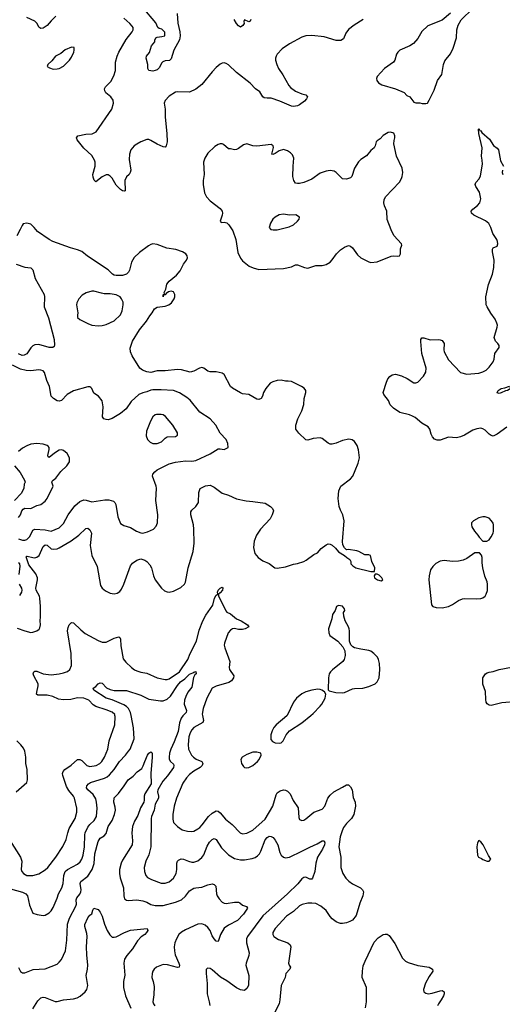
# Model space of a CAD drawing. Header units: inches. Extents: x 1682530 to 1839546, y 640742 to 791647.
# Tile 857 of 923: x 1822921 to 1827660, y 737166 to 746828. Entities that reach past the tile are written whole.
import ezdxf

# ---------------------------------------------------------------- set-up
doc = ezdxf.new("R2010")
doc.units = ezdxf.units.IN
doc.header["$MEASUREMENT"] = 0
doc.layers.add('B8723', color=7, linetype='Continuous')
doc.layers.add('B8724', color=7, linetype='Continuous')

msp = doc.modelspace()

# ---------------------------------------------------------------- linework, layer by layer
at = {"layer": 'B8723', "color": 5}
for points, elevation in [([(1822826.3, 738770), (1822929.1, 738610), (1822941.3, 738570), (1822937, 738490), (1822943.1, 738470), (1822957.1, 738450), (1822990.3, 738430.3), (1823050, 738430.3), (1823110, 738446.5), (1823170, 738485.3), (1823195.8, 738510), (1823275.6, 738610), (1823344.4, 738715.6), (1823377.7, 738782.3), (1823392.7, 738850), (1823407.1, 738890), (1823464.2, 738990), (1823483.1, 739050), (1823482, 739090), (1823460.7, 739190), (1823450.7, 739210), (1823403.6, 739263.6), (1823381.9, 739301.9), (1823344.3, 739410), (1823342.3, 739430), (1823346.6, 739450), (1823363, 739470), (1823427.6, 739512.4), (1823490, 739567.4), (1823510, 739568.9), (1823530, 739558.3), (1823579.3, 739510), (1823610, 739499.1), (1823671.8, 739510), (1823707.8, 739530), (1823728.3, 739550), (1823753.1, 739590), (1823787.4, 739670), (1823801.2, 739750), (1823854, 739910), (1823858.9, 739990), (1823856.6, 740000)], 680), ([(1822830, 738299.7), (1822950, 738267), (1822982.8, 738250), (1822998.9, 738230), (1823018.3, 738138.4), (1823050, 738062), (1823093.6, 738046.4), (1823150, 738038.8), (1823170, 738042), (1823210, 738063), (1823230, 738084.9), (1823250, 738117.3), (1823290, 738206.8), (1823303.5, 738250), (1823335.6, 738310), (1823347.7, 738350), (1823354.5, 738430), (1823368.8, 738470), (1823390, 738490.2), (1823490, 738542), (1823514.9, 738565.1), (1823530.5, 738589.5), (1823544.6, 738630), (1823556.2, 738710), (1823560.7, 738830), (1823565.3, 738850), (1823590, 738904.9), (1823610, 738930.2), (1823652.8, 738970), (1823676.5, 739010), (1823680.2, 739090), (1823676.8, 739150), (1823670, 739183.7), (1823643.4, 739223.4), (1823589.6, 739270), (1823575.6, 739290), (1823581.6, 739310), (1823596.9, 739330), (1823617.5, 739342.5), (1823753.5, 739386.5), (1823780.3, 739399.7), (1823802.5, 739417.5), (1823848.3, 739470), (1823900.5, 739550), (1823959.3, 739610), (1823990.8, 739650), (1824004.5, 739670), (1824046.4, 739770), (1824039.3, 739879.3), (1824014.6, 740000)], 660), ([(1824525.1, 740000), (1824522.5, 739997.5), (1824506.9, 739973.1), (1824490.7, 739929.3), (1824475.8, 739844.2), (1824438.8, 739741.2), (1824404.1, 739670), (1824391.9, 739630), (1824387.5, 739590), (1824390.2, 739570.2), (1824402.4, 739550), (1824430, 739522), (1824436, 739510), (1824432.4, 739490), (1824372.8, 739407.2), (1824325.3, 739354.7), (1824279, 739270), (1824274.3, 739250), (1824283.5, 739210), (1824283.2, 739190), (1824251, 739130), (1824241.4, 739070), (1824216.8, 739010), (1824212.9, 738990), (1824207.3, 738710), (1824188.3, 738631.7), (1824159.3, 738570), (1824142, 738510), (1824146, 738470), (1824159.3, 738430), (1824176.3, 738410), (1824214, 738390), (1824310, 738355.3), (1824350, 738354), (1824390, 738366.7), (1824430, 738402.4), (1824456.3, 738450), (1824463, 738490), (1824464, 738550), (1824469.6, 738570), (1824478.8, 738581.2), (1824507.3, 738592.7), (1824530, 738591.2), (1824577.3, 738570), (1824610, 738560.8), (1824630, 738560.8), (1824670, 738574.3), (1824710, 738606), (1824728.7, 738631.3), (1824763.1, 738716.9), (1824783.9, 738756.1), (1824810, 738783.1), (1824830, 738791.8), (1824850, 738784.9), (1824902.1, 738702.1), (1824970, 738631.5), (1825030, 738596.1), (1825090, 738582.4), (1825130, 738582.4), (1825204.2, 738595.8), (1825233.1, 738606.9), (1825257.2, 738622.8), (1825276.9, 738643.1), (1825290, 738667.7), (1825330, 738781.6), (1825350, 738804.4), (1825370, 738814.9), (1825390, 738813), (1825410, 738801.6), (1825430, 738776.4), (1825457.3, 738730), (1825476.8, 738656.8), (1825489.1, 738630), (1825510, 738610.3), (1825530, 738604.7), (1825570, 738611.3), (1825692.2, 738667.8), (1825770, 738708.8), (1825840.7, 738739.3), (1825890, 738771.8), (1825911.4, 738771.4), (1825916.5, 738750), (1825914.4, 738730), (1825895.6, 738690), (1825844.6, 738610), (1825830.3, 738550), (1825820.3, 738470), (1825797.6, 738402.4), (1825790, 738394), (1825770, 738393.3), (1825730, 738414), (1825710, 738411.6), (1825690, 738397.1), (1825651.2, 738348.8), (1825551.1, 738248.9), (1825310, 738033.5), (1825158, 737830), (1825148.9, 737808.9), (1825146.5, 737770), (1825174.3, 737670), (1825170, 737644), (1825144.2, 737570), (1825142.6, 737550), (1825171.7, 737450), (1825167.1, 737352.9), (1825154.9, 737325.1), (1825130, 737300.9), (1825090, 737307.1), (1825050, 737328.7), (1824955.5, 737395.5), (1824893.4, 737433.4), (1824810, 737503.7), (1824790, 737516), (1824770, 737522), (1824761, 737519), (1824751.1, 737508.9), (1824750.6, 737469.4), (1824762.3, 737370), (1824763.2, 737270), (1824782.9, 737190), (1824787.1, 737152.9)], 660), ([(1824716.8, 740000), (1824726.7, 739950), (1824720.5, 739930), (1824630, 739881), (1824610, 739859.7), (1824593.6, 739830), (1824582.9, 739790), (1824574.3, 739714.3), (1824579.7, 739670), (1824587.1, 739650), (1824609.2, 739610), (1824628, 739590), (1824653, 739573), (1824708.2, 739550), (1824720.2, 739530), (1824713.6, 739510), (1824691.6, 739490), (1824630, 739454.6), (1824590, 739422), (1824560.2, 739390), (1824523.1, 739336.9), (1824460.7, 739190), (1824436.9, 739110), (1824424.7, 739030), (1824424, 738984), (1824430.3, 738950.3), (1824470, 738910.6), (1824518, 738878), (1824570, 738864.4), (1824610, 738862.4), (1824630, 738866.7), (1824670, 738887), (1824690, 738902.6), (1824714.1, 738925.9), (1824774, 739010), (1824810, 739042.9), (1824850, 739064.9), (1824870, 739060.2), (1824890, 739044), (1824941.5, 738981.5), (1825007.8, 738930), (1825084.9, 738850), (1825110, 738840.3), (1825150, 738844.2), (1825210, 738874.9), (1825330, 738983.5), (1825405.6, 739110), (1825438.1, 739221.9), (1825450, 739240.3), (1825479.4, 739260.6), (1825510, 739269.2), (1825530, 739268.1), (1825550, 739258.9), (1825576, 739230), (1825605.2, 739165.2), (1825654.9, 739094.9), (1825660.4, 739000.4), (1825670, 738981), (1825690, 738970.8), (1825710, 738974), (1825730, 738987.3), (1825810, 739052.4), (1825890, 739081.3), (1825917.4, 739110), (1825947.4, 739190), (1825970, 739219.5), (1826007, 739250), (1826090, 739298.4), (1826130, 739319.1), (1826150, 739318.8), (1826170, 739300.7), (1826185.3, 739270), (1826195.4, 739195.4), (1826214.9, 739150), (1826218.7, 739110), (1826203.1, 739030), (1826178.3, 738990), (1826130, 738939.8), (1826100.2, 738899.8), (1826086.6, 738870), (1826068.8, 738810), (1826054.1, 738710), (1826074, 738610), (1826076, 738510), (1826094.3, 738450), (1826122.8, 738402.8), (1826153.4, 738373.4), (1826188.6, 738348.6), (1826269, 738309), (1826288.2, 738290), (1826297, 738270), (1826291.6, 738230), (1826261.8, 738158.2), (1826223.4, 738036.6), (1826188.1, 737991.9), (1826162.6, 737977.4), (1826130, 737966), (1826090, 737959.7), (1826070, 737959.5), (1826050, 737966), (1826030, 737975.6), (1825990, 738005.7), (1825968.2, 738028.2), (1825930, 738086), (1825878, 738130), (1825830, 738153.8), (1825790, 738159.3), (1825750, 738157.6), (1825693.7, 738146.3), (1825670, 738132.3), (1825610, 738076.8), (1825542.3, 738030), (1825428.9, 737910), (1825406, 737870), (1825405.3, 737850), (1825416.4, 737830), (1825461.3, 737801.3), (1825555.5, 737770), (1825577, 737750), (1825582.6, 737730), (1825560.3, 737570), (1825566.7, 737550), (1825580.4, 737530), (1825572.2, 737510), (1825534, 737470), (1825526.7, 737430), (1825487, 737350), (1825476.2, 737210), (1825467.9, 737170), (1825417, 737070)], 680), ([(1825546.1, 740000), (1825544.1, 739995.9), (1825438.8, 739910), (1825417.5, 739882.5), (1825400.7, 739850), (1825387.3, 739810), (1825385.5, 739765.5), (1825404, 739744), (1825430, 739731), (1825470, 739727.3), (1825490, 739731), (1825509, 739750), (1825539, 739810), (1825571.9, 739848.1), (1825690, 739927.3), (1825779.1, 740000)], 720), ([(1822886.2, 739250), (1822990, 739343), (1822997.2, 739370), (1822993.3, 739470), (1822982.5, 739530), (1822980.2, 739590), (1822971.4, 739651.4), (1822958.5, 739678.5), (1822932.9, 739712.9), (1822893, 739753)], 720), ([(1822910, 737527.3), (1822930, 737486.7), (1822950, 737475.8), (1822970, 737475.8), (1823052.5, 737507.5), (1823170, 737513.8), (1823290, 737560.7), (1823310, 737579.1), (1823330, 737607.3), (1823370, 737691), (1823384.7, 737795.3), (1823391.9, 737951.9), (1823410.6, 738010), (1823471.6, 738130), (1823477.4, 738150), (1823476.1, 738190), (1823483.1, 738210), (1823511.9, 738248.1), (1823520.8, 738270), (1823523.5, 738290), (1823513.8, 738350), (1823517.7, 738362.3), (1823521, 738370), (1823590, 738424.1), (1823632.2, 738490), (1823652.3, 738547.7), (1823657.9, 738642.1), (1823690, 738763.1), (1823710, 738795.8), (1823750, 738820.2), (1823770, 738841.1), (1823788.9, 738910), (1823827.5, 738970), (1823853.2, 739030), (1823862, 739070), (1823859.2, 739099.2), (1823845.3, 739150), (1823847.6, 739192.4), (1823890, 739234), (1823948.3, 739310), (1823987.3, 739370), (1824036.1, 739403.9), (1824074.2, 739445.9), (1824119.7, 739480.2), (1824135.1, 739504.9), (1824149.6, 739550), (1824177, 739610), (1824190, 739630.6), (1824210, 739642.8), (1824217.5, 739637.5), (1824222.8, 739630), (1824223, 739590), (1824210.3, 739430), (1824212.3, 739330), (1824150.1, 739230), (1824143, 739210), (1824143.2, 739170), (1824138.5, 739150), (1824106.7, 739093.3), (1824080.6, 739019.4), (1824050, 738962.4), (1824029.4, 738910), (1824021, 738850), (1824030.2, 738770), (1824024.7, 738730), (1823930, 738580.9), (1823917, 738550), (1823902.2, 738490), (1823900.4, 738450), (1823907, 738407), (1823941.7, 738310), (1823942.4, 738230), (1823950, 738201), (1823968.2, 738188.2), (1823984.7, 738184.7), (1824070, 738190.2), (1824130, 738180.8), (1824168.3, 738168.3), (1824210, 738146.7), (1824250, 738136.5), (1824330, 738137.1), (1824452.6, 738167.4), (1824508.8, 738191.2), (1824550, 738227.1), (1824590, 738279.1), (1824630, 738304.6), (1824650, 738310.3), (1824710, 738314), (1824770, 738339.5), (1824810, 738347.7), (1824830, 738340.7), (1824845.8, 738325.8), (1824854.3, 738250), (1824861.7, 738230), (1824880.4, 738200.4), (1824909.2, 738169.2), (1824930, 738158.3), (1824950, 738156.1), (1825028.7, 738168.7), (1825068, 738168), (1825083.5, 738163.5), (1825110, 738138), (1825146.8, 738126.8), (1825157.3, 738110), (1825118, 738050), (1825059.3, 737990), (1824970, 737943.5), (1824927.5, 737912.5), (1824893.4, 737850), (1824870, 737782.7), (1824850, 737785.1), (1824830, 737808), (1824810, 737837.6), (1824789.8, 737890), (1824770, 737918.3), (1824742.5, 737942.5), (1824710, 737955.1), (1824670, 737951.8), (1824550, 737897.5), (1824510, 737872.7), (1824483.9, 737850), (1824462, 737810), (1824445.5, 737770), (1824438.5, 737730), (1824439.6, 737690), (1824447, 737653), (1824484.9, 737570), (1824491.6, 737550), (1824488.1, 737531.9), (1824470, 737527.3), (1824373.9, 737553.9), (1824330, 737555.3), (1824265.5, 737530), (1824241.6, 737510), (1824228.4, 737490), (1824220.4, 737470), (1824217.1, 737430), (1824232.2, 737390), (1824241.7, 737341.7), (1824238.7, 737258.7), (1824229.1, 737190), (1824234, 737170), (1824248.9, 737150)], 640), ([(1823050, 737122), (1823098.5, 737201.5), (1823130, 737228.8), (1823150, 737234.6), (1823170, 737231.6), (1823270, 737194.9), (1823290, 737193.4), (1823350, 737210.2), (1823450, 737219.7), (1823484.5, 737230), (1823513.7, 737246.3), (1823565.4, 737290), (1823581, 737310), (1823590.9, 737350), (1823572.8, 737450), (1823587.8, 737510), (1823591.6, 737550), (1823579.7, 737650), (1823577.4, 737730), (1823584, 737830), (1823580.4, 737860.4), (1823561.1, 737930), (1823562, 737950), (1823590, 738016), (1823610, 738042), (1823630, 738054), (1823639.3, 738090), (1823650, 738110.8), (1823690, 738096), (1823710.7, 738070), (1823730, 738031.3), (1823753.9, 737953.9), (1823779.6, 737890), (1823807.2, 737847.2), (1823830, 737826.4), (1823850, 737823.7), (1823870, 737828.9), (1823950, 737870.3), (1824010, 737893.7), (1824172, 737910), (1824180.7, 737890), (1824167.7, 737870), (1824150.2, 737849.8), (1824112.8, 737827.2), (1824077.1, 737790), (1824030, 737709.5), (1823974.4, 737645.6), (1823951.4, 737608.6), (1823944.9, 737570), (1823952.4, 737452.4), (1823941.5, 737390), (1823939.7, 737330), (1823959.6, 737250), (1824011.7, 737128.3)], 620), ([(1826316.2, 737130), (1826327.5, 737190), (1826326.8, 737330), (1826284.2, 737430), (1826285.8, 737490), (1826294.7, 737545.3), (1826311.9, 737590), (1826403.3, 737776.7), (1826440.3, 737819.7), (1826489.6, 737850.3), (1826510, 737855.8), (1826530, 737854.4), (1826550, 737840.5), (1826603.4, 737763.4), (1826679.5, 737619.5), (1826710.3, 737590.3), (1826735.1, 737575.1), (1826830, 737547), (1826941, 737530), (1826973.4, 737510), (1826979.1, 737490), (1826941.8, 737438.2), (1826905.6, 737374.4), (1826885.7, 737310), (1826888.7, 737290), (1826910, 737274), (1826930.3, 737270.3), (1826970, 737274.2), (1827050, 737299), (1827070, 737300.3), (1827087.7, 737290), (1827088.4, 737270), (1827081.3, 737250), (1827060.3, 737210), (1827031.8, 737170), (1827024, 737150)], 680)]:
    msp.add_lwpolyline(points, dxfattribs=dict(at, elevation=elevation))
at = {"layer": 'B8723', "color": 5, "elevation": 720}
for points in [[(1825250, 739640.9), (1825210, 739639.6), (1825150, 739618.7), (1825105.5, 739590), (1825093, 739570), (1825098, 739530), (1825118.8, 739498.8), (1825130, 739490.7), (1825150, 739485.5), (1825170, 739490.5), (1825210, 739510.4), (1825257.6, 739550), (1825273.3, 739570), (1825292.3, 739610), (1825288, 739630)], [(1827430, 738774.5), (1827417.6, 738750), (1827410.4, 738710), (1827415.5, 738630), (1827425.5, 738610), (1827456.7, 738596.7), (1827470, 738586), (1827510, 738572), (1827530, 738572), (1827548, 738590), (1827525.2, 738625.2), (1827472.3, 738730), (1827450, 738759.3)]]:
    msp.add_lwpolyline(points, close=True, dxfattribs=at)
at = {"layer": 'B8724', "color": 5}
for points, elevation in [([(1824467.3, 746890), (1824475.2, 746795.2), (1824494.6, 746710), (1824496.5, 746670), (1824491.8, 746630), (1824434, 746530), (1824410, 746444), (1824391.8, 746428.2), (1824350, 746424.5), (1824326.2, 746413.8), (1824315.8, 746404.2), (1824290, 746357.2), (1824270, 746337.2), (1824250, 746328.7), (1824230, 746322), (1824189, 746330), (1824179, 746350), (1824179.3, 746390), (1824164.5, 746450), (1824167, 746470), (1824194.2, 746505.8), (1824216, 746570), (1824248, 746610), (1824248.7, 746628.7), (1824258, 746650), (1824270, 746658), (1824318, 746662), (1824346, 746670), (1824347.3, 746707.3), (1824316.4, 746736.4), (1824290, 746742), (1824278, 746750), (1824258, 746798), (1824130, 746946.6)], 660), ([(1827150, 746892), (1827070, 746824.5), (1826930, 746767.6), (1826868.3, 746711.7), (1826830, 746644.2), (1826786.4, 746593.6), (1826750.8, 746570), (1826654, 746530), (1826632.7, 746510), (1826622, 746490), (1826603.1, 746430), (1826590.4, 746410), (1826503, 746350), (1826430.7, 746270), (1826424, 746250), (1826426.8, 746230), (1826444.7, 746210), (1826478, 746190), (1826610, 746150.3), (1826694.9, 746114.9), (1826723.5, 746083.5), (1826751.3, 746070), (1826790, 746018), (1826810, 746011.3), (1826850, 746011.3), (1826874.6, 746005.4), (1826910, 746004.7), (1826926, 746010), (1826943.1, 746036.9), (1826990, 746138), (1827024.5, 746230), (1827066, 746290), (1827084, 746390), (1827096, 746424), (1827150, 746493.4), (1827178.9, 746550), (1827209.6, 746650), (1827214, 746730), (1827226.2, 746773.8), (1827254.7, 746825.3), (1827370, 746938)], 720), ([(1823277.4, 746862.6), (1823230, 746818.2), (1823189.3, 746770), (1823150, 746746), (1823130, 746742.6), (1823110, 746756.4), (1823092, 746790), (1823070, 746813.8), (1822989.9, 746849.9)], 680), ([(1826292.2, 746830), (1826204, 746776), (1826149.5, 746730.5), (1826124.5, 746695.6), (1826100.9, 746639.1), (1826075.4, 746624.6), (1826030, 746624.1), (1825910, 746661.1), (1825790, 746672.5), (1825729.4, 746670.6), (1825690, 746656.4), (1825570.4, 746590), (1825499, 746541), (1825450.4, 746490), (1825438, 746470), (1825432.7, 746450), (1825432.4, 746430), (1825444.6, 746390), (1825462.8, 746350), (1825505.8, 746285.8), (1825562.4, 746182.4), (1825581.4, 746161.4), (1825630, 746126.2), (1825690, 746101.2), (1825730.6, 746090), (1825747.6, 746070), (1825736.8, 746050), (1825717.7, 746030), (1825670, 745992), (1825650, 745982.4), (1825610, 745975.3), (1825590, 745979.2), (1825476.2, 746030), (1825390, 746059.7), (1825350, 746056.9), (1825322.8, 746062.8), (1825310, 746072), (1825279.3, 746119.3), (1825236.2, 746150), (1825185.3, 746205.3), (1825051.2, 746310), (1824970, 746383.6), (1824950, 746398.4), (1824930, 746404.5), (1824910, 746402), (1824890, 746392), (1824850, 746359.5), (1824810, 746317), (1824710, 746192.3), (1824650, 746145.1), (1824590, 746116.9), (1824470, 746120.7), (1824450, 746115.6), (1824390, 746077.6), (1824350, 746034), (1824340.3, 746010), (1824348.9, 745950), (1824350.2, 745870), (1824365.2, 745710), (1824368.1, 745630), (1824359.5, 745590), (1824350, 745576.2), (1824330, 745580.4), (1824270, 745607.8), (1824210, 745643.1), (1824190, 745650.9), (1824170, 745651.1), (1824110, 745628.3), (1824070, 745608.2), (1824045.3, 745590), (1824013.1, 745550), (1823997.8, 745510), (1823995.9, 745455.9), (1824012, 745350), (1824006.7, 745330), (1823994.4, 745310), (1823970, 745286.6), (1823953.7, 745250), (1823956, 745150), (1823950, 745145.2), (1823930, 745147.6), (1823910, 745160.7), (1823870, 745205.6), (1823830, 745272), (1823810, 745294), (1823790, 745305.1), (1823770, 745305.1), (1823730, 745287.3), (1823670, 745237.2), (1823651.9, 745251.9), (1823642, 745282), (1823639.1, 745310), (1823662.4, 745390), (1823662.4, 745430), (1823655.5, 745450), (1823630, 745496.9), (1823550, 745567.3), (1823486.3, 745650), (1823479.5, 745670), (1823491.8, 745688.2), (1823570, 745703.8), (1823631.5, 745708.5), (1823672.4, 745727.6), (1823825.6, 745950), (1823842.4, 746010), (1823838.5, 746038.5), (1823816.3, 746070), (1823768, 746110), (1823756.3, 746130), (1823754.3, 746150), (1823763.5, 746170), (1823817.2, 746222.8), (1823844, 746276), (1823862.2, 746330), (1823862, 746410), (1823877.2, 746470), (1823894.8, 746510), (1823967, 746633), (1824026, 746710), (1824035.1, 746730), (1824033.7, 746750), (1824024.9, 746764.9), (1824004.2, 746790), (1823943.3, 746843.3)], 680), ([(1825190.6, 746829.4), (1825184.7, 746815.3), (1825170, 746808.7), (1825130, 746826), (1825122, 746810), (1825124.7, 746790), (1825111.3, 746770), (1825090, 746754), (1825070, 746766.6), (1825050, 746789.6), (1825025.7, 746830)], 660), ([(1827703, 742830), (1827610, 742760.4), (1827570, 742742.6), (1827550, 742746.6), (1827530, 742760.5), (1827490, 742800.5), (1827470, 742814.7), (1827450, 742821.3), (1827410, 742814.3), (1827370, 742800.4), (1827290, 742750.9), (1827250, 742735.6), (1827210, 742726), (1827130, 742730.5), (1827050, 742703.6), (1827021.6, 742701.6), (1826993.3, 742713.3), (1826974.2, 742734.2), (1826960, 742760), (1826947.6, 742810), (1826932.4, 742832.4), (1826870, 742869.7), (1826803.7, 742923.7), (1826778.7, 742938.7), (1826750, 742949.8), (1826652.7, 742972.7), (1826590, 743014.7), (1826558.3, 743050), (1826541.1, 743090), (1826496.3, 743150), (1826491.3, 743170), (1826522.2, 743270), (1826537.4, 743302.6), (1826554.2, 743325.8), (1826577.2, 743342.8), (1826610, 743349.2), (1826670, 743332.2), (1826725.9, 743305.9), (1826790, 743266), (1826810, 743263.2), (1826830, 743270.4), (1826886.6, 743330), (1826908.4, 743370), (1826912.1, 743410), (1826868.2, 743551.8), (1826858.7, 743670), (1826860.7, 743690), (1826870, 743706.8), (1826890, 743706), (1826950, 743686.7), (1827030.4, 743690.4), (1827050, 743688), (1827070, 743678.8), (1827088, 743650), (1827085.3, 743590), (1827090.3, 743570), (1827132.6, 743490), (1827250, 743365.5), (1827310, 743350.6), (1827430, 743359.3), (1827470, 743372.4), (1827500.9, 743390), (1827530, 743417.3), (1827569.4, 743470), (1827581.5, 743498.5), (1827587.2, 743552.8), (1827629.2, 743610), (1827629.2, 743630), (1827617.2, 743650), (1827593.8, 743673.8), (1827580.9, 743710), (1827609.5, 743810), (1827611.8, 743830), (1827607, 743850), (1827589.4, 743890), (1827546.9, 743946.9), (1827509.6, 744010), (1827502.4, 744030), (1827497.2, 744110), (1827524.5, 744230), (1827562.3, 744330), (1827575.2, 744395.2), (1827578.7, 744470), (1827563, 744550), (1827562.5, 744577.5), (1827569.6, 744590.4), (1827610, 744607.3), (1827615.8, 744630), (1827613.5, 744650), (1827606.9, 744670), (1827565.7, 744730), (1827548, 744790), (1827527.4, 744827.4), (1827494.8, 744854.8), (1827380.9, 744910), (1827358.4, 744930), (1827354.5, 744950), (1827369.4, 744970), (1827415.7, 745004.3), (1827437.6, 745030), (1827447.8, 745070), (1827435.8, 745135.8), (1827400.7, 745190), (1827394.5, 745210), (1827399.5, 745230), (1827432.1, 745267.9), (1827444.7, 745295.3), (1827465.3, 745410), (1827463.1, 745450), (1827454.2, 745490), (1827462.4, 745570), (1827429.6, 745710.4), (1827425.2, 745754.8), (1827430, 745762), (1827440.7, 745740.7), (1827450, 745736), (1827460.3, 745720.3), (1827535.1, 745655.1), (1827572.4, 745592.4), (1827607.9, 745567.9), (1827623.1, 745550), (1827643, 745443), (1827672.4, 745390)], 680), ([(1827660.3, 745350), (1827659.7, 745330), (1827665.8, 745310)], 680), ([(1822897.5, 740857.5), (1822970, 740829.4), (1823030, 740815.5), (1823050, 740816.5), (1823089.3, 740830), (1823111.9, 740848.1), (1823119.5, 740860.5), (1823125.4, 740890), (1823122.4, 740930), (1823126.6, 740970), (1823126.2, 741070), (1823120.3, 741150), (1823114.6, 741170), (1823083.2, 741230), (1823079.4, 741250), (1823097.4, 741330), (1823096.8, 741350), (1823080.3, 741390), (1823010, 741478.5), (1822984, 741556), (1822990, 741564.4), (1822995.3, 741564.7), (1823050, 741549.4), (1823070, 741548.1), (1823090, 741553.7), (1823111.8, 741570), (1823150, 741659.6), (1823170, 741674.2), (1823190, 741670.2), (1823230, 741635.9), (1823250, 741631), (1823290, 741636), (1823310, 741644.1), (1823425.1, 741714.9), (1823503.1, 741770), (1823570, 741834.9), (1823590, 741837), (1823610, 741823), (1823624.9, 741790), (1823612.8, 741670), (1823628.5, 741570), (1823683.2, 741463.2), (1823714.7, 741274.7), (1823730.3, 741250), (1823762.3, 741222.3), (1823810, 741199.7), (1823850, 741194.4), (1823879.4, 741200.6), (1823904, 741216), (1823920.6, 741239.4), (1823944, 741290), (1824010, 741470.5), (1824030, 741496.4), (1824070, 741525.3), (1824110, 741536), (1824150, 741524.2), (1824170.2, 741510.2), (1824198.7, 741478.7), (1824215.6, 741450), (1824235.3, 741370), (1824250.2, 741330.2), (1824313, 741250), (1824344.2, 741224.2), (1824370, 741212.4), (1824390, 741210.4), (1824430, 741220.3), (1824503.3, 741256.7), (1824538, 741290), (1824549.7, 741310), (1824575.8, 741450), (1824623.1, 741610), (1824633.7, 741690), (1824629.8, 741830), (1824627.1, 741870), (1824600.7, 741970), (1824601.6, 741998.4), (1824610, 742014.8), (1824650, 742051.3), (1824676, 742090), (1824679.6, 742190), (1824691.6, 742228.4), (1824745.6, 742254.4), (1824790, 742260.4), (1824830, 742239.5), (1824910, 742182.3), (1824970, 742163.7), (1825050, 742124.9), (1825146.4, 742106.4), (1825210, 742101.6), (1825330, 742083), (1825384.9, 742050), (1825404.9, 742030), (1825414, 742010), (1825400.7, 741970), (1825380.7, 741930), (1825284.2, 741830), (1825245.3, 741770), (1825222.8, 741710), (1825217.8, 741650), (1825230.2, 741590.2), (1825262.4, 741550), (1825310, 741517.6), (1825370, 741493), (1825426, 741450), (1825450, 741447), (1825530, 741458), (1825610, 741485.7), (1825650, 741492), (1825710, 741511.6), (1825735, 741525), (1825810, 741579.5), (1825844.4, 741595.6), (1825880.1, 741639.9), (1825930, 741676.3), (1825950, 741684), (1825970, 741682.8), (1825990.7, 741670.7), (1826021.4, 741641.4), (1826050, 741604.7), (1826111.3, 741571.3), (1826132, 741550), (1826162, 741530), (1826174, 741510), (1826172, 741490), (1826192, 741470), (1826222, 741450), (1826370, 741412), (1826406, 741414), (1826408, 741450), (1826379, 741510), (1826366, 741570), (1826350, 741578), (1826310, 741575.3), (1826250, 741609), (1826230, 741615.3), (1826150, 741628), (1826130, 741626), (1826110, 741646), (1826095.3, 741675.3), (1826089.1, 741709.1), (1826106.6, 741910), (1826093.2, 741970), (1826070, 742015.3), (1826058.4, 742050), (1826047.6, 742130), (1826054, 742206), (1826073.2, 742250), (1826170, 742322), (1826190.9, 742349.1), (1826216.1, 742403.9), (1826243.3, 742476.7), (1826256.4, 742530), (1826248.5, 742608.5), (1826235.1, 742650), (1826209.6, 742689.6), (1826184.8, 742704.8), (1826152.1, 742712.1), (1826090, 742699.5), (1826030, 742672), (1825990, 742662), (1825970, 742663.7), (1825950, 742672.3), (1825890, 742717), (1825870, 742724.5), (1825802.8, 742717.2), (1825750, 742702.7), (1825730, 742706), (1825661.2, 742770), (1825632.7, 742810), (1825631.8, 742850), (1825651.3, 742910), (1825690, 742990.6), (1825711.2, 743051.2), (1825715.8, 743110), (1825731.5, 743170), (1825729.4, 743190), (1825712.9, 743212.9), (1825689, 743230), (1825590, 743276.3), (1825558, 743282), (1825530, 743279.7), (1825489.7, 743289.7), (1825450, 743288.2), (1825405.4, 743274.6), (1825380.3, 743259.8), (1825336.4, 743210), (1825316.4, 743170), (1825306, 743134), (1825291, 743110), (1825270, 743100.9), (1825250, 743104.5), (1825170, 743149.5), (1825110, 743158), (1825090, 743166), (1825011.3, 743211.3), (1824989.7, 743229.7), (1824930, 743346.6), (1824910, 743360.7), (1824851.7, 743371.7), (1824790, 743373.6), (1824770, 743380.7), (1824730, 743409.4), (1824710, 743414.5), (1824686, 743410), (1824630, 743377.6), (1824594, 743370), (1824510, 743391.1), (1824470, 743396.4), (1824350, 743383.5), (1824270, 743382.3), (1824210, 743367.3), (1824170, 743371.1), (1824127.4, 743387.4), (1824100.9, 743410), (1824024, 743530), (1824007.7, 743567.7), (1824005.2, 743605.2), (1824028.1, 743671.9), (1824096.8, 743783.2), (1824167.3, 743870), (1824197.7, 743922.3), (1824220.9, 743950), (1824245.2, 743990), (1824270, 744006.8), (1824350, 744016.4), (1824386, 744030), (1824410.7, 744049.3), (1824439.1, 744090), (1824445.4, 744110), (1824445.1, 744130), (1824430, 744156.2), (1824410, 744162.9), (1824382.5, 744157.5), (1824358, 744142), (1824350, 744129.2), (1824331.6, 744128.4), (1824328.4, 744108.4), (1824329.1, 744129.1), (1824342, 744138), (1824341.2, 744150), (1824356.5, 744183.5), (1824367.5, 744232.5), (1824390, 744260.7), (1824459.4, 744320.6), (1824497.5, 744362.5), (1824529.8, 744430), (1824559.7, 744470), (1824567.2, 744490), (1824566.6, 744510), (1824551.8, 744530), (1824520.9, 744550), (1824452.9, 744572.9), (1824366.3, 744586.3), (1824270, 744621.5), (1824230, 744628), (1824210, 744623), (1824185.5, 744610), (1824096.3, 744543.7), (1824044.5, 744495.5), (1824018.7, 744450), (1824000.8, 744370), (1823990.2, 744350), (1823970.3, 744330), (1823930, 744317.1), (1823870, 744316.5), (1823850, 744320.3), (1823833.3, 744330), (1823790, 744372.8), (1823588, 744508), (1823530, 744553.6), (1823490, 744571.1), (1823419, 744590), (1823245.2, 744650), (1823210, 744669.6), (1823097.2, 744750), (1823064, 744790), (1823030, 744821.2), (1822990, 744832.7), (1822956, 744824), (1822944.7, 744810), (1822927.3, 744770), (1822891.7, 744708.3)], 720), ([(1822887.7, 744430), (1822970, 744399.1), (1823031.7, 744391.7), (1823050, 744374.8), (1823072.4, 744290), (1823162, 744130), (1823164.9, 744110), (1823160.8, 744010), (1823203, 743903), (1823258, 743690), (1823264.5, 743635.5), (1823258.8, 743621.2), (1823247.9, 743612.1), (1823210, 743611.3), (1823110, 743640.3), (1823070, 743638.7), (1823050, 743627.3), (1823031.4, 743608.6), (1822990, 743549.8), (1822964.7, 743535.3), (1822945.6, 743534.4), (1822909.6, 743549.6)], 720), ([(1822910, 741732.9), (1822950, 741720.2), (1822970, 741719.6), (1822991.8, 741728.2), (1823022, 741758), (1823050, 741817.6), (1823070, 741830.2), (1823170, 741822.7), (1823230, 741810.3), (1823310, 741840.9), (1823350, 741884.2), (1823398.4, 741970), (1823462.3, 742057.7), (1823510, 742098.6), (1823550, 742114.9), (1823574.4, 742114.4), (1823630, 742096), (1823757.3, 742117.3), (1823795.1, 742115.1), (1823842.6, 742102.6), (1823856.4, 742090), (1823864.6, 742070), (1823884.9, 741950), (1823910, 741884), (1823944.2, 741864.2), (1824010, 741843.8), (1824066.8, 741810), (1824110, 741793.4), (1824130, 741788.9), (1824177.5, 741802.5), (1824236, 741830), (1824261, 741859), (1824274, 741890), (1824277.4, 741970), (1824258.3, 742110), (1824265.4, 742230), (1824262.6, 742250), (1824225.1, 742350), (1824229.6, 742370), (1824247.2, 742392.8), (1824270, 742410.4), (1824389.2, 742470), (1824450, 742486), (1824550, 742499), (1824610, 742496.5), (1824650, 742501.5), (1824790.8, 742569.2), (1824870, 742615.5), (1824890, 742617.3), (1824930, 742611), (1824968, 742630), (1824965.2, 742670), (1824950, 742708.7), (1824890, 742769.3), (1824848, 742848), (1824789.8, 742909.8), (1824690, 742976.2), (1824593.7, 743093.7), (1824561.8, 743121.8), (1824490, 743166.6), (1824429.8, 743189.8), (1824310, 743197.4), (1824230, 743197.2), (1824210, 743192.9), (1824170, 743175.1), (1824130, 743166.9), (1824090.2, 743149.8), (1824016.9, 743083.1), (1823968, 743010), (1823910, 742962.4), (1823830, 742913.6), (1823790, 742902), (1823770, 742903.7), (1823748.7, 742910), (1823733.2, 742930), (1823739.3, 743030), (1823729.3, 743089.3), (1823693.8, 743133.8), (1823650, 743162), (1823630, 743208.7), (1823618.6, 743218.6), (1823610, 743224), (1823590, 743225.2), (1823450, 743187), (1823386.8, 743150), (1823330, 743092.7), (1823310, 743083.7), (1823290, 743086.6), (1823254, 743110), (1823230, 743135.3), (1823215.1, 743230), (1823188.2, 743288.2), (1823166.1, 743366.1), (1823150, 743383.5), (1823130, 743389.8), (1823110, 743391.5), (1823030, 743383.2), (1822985.6, 743385.6), (1822930, 743399.2), (1822850, 743436.4)], 740), ([(1822910, 741943.1), (1822929.6, 741970), (1822943.6, 742010), (1822954.2, 742025.9), (1822970, 742033.7), (1823030, 742031.4), (1823090, 742060.4), (1823130, 742070.4), (1823170, 742102), (1823191.3, 742130), (1823249.6, 742250), (1823237.2, 742290), (1823240.9, 742299.1), (1823248.7, 742310), (1823277, 742330), (1823325.4, 742394.6), (1823385.2, 742450), (1823408.7, 742490), (1823408.7, 742530), (1823388.7, 742570), (1823350, 742599.3), (1823330, 742606.6), (1823310, 742602.9), (1823264.5, 742575.5), (1823210, 742533.2), (1823200.1, 742540.1), (1823198, 742550), (1823209.6, 742610), (1823209.5, 742630), (1823201.6, 742641.6), (1823189.7, 742649.7), (1823150, 742662.4), (1823090.4, 742669.6), (1823030, 742663.7), (1822990, 742647), (1822950, 742623.7), (1822910.8, 742590)], 760), ([(1822870.7, 742450), (1822925.3, 742385.3), (1822968.2, 742310), (1822973.4, 742290), (1822966.4, 742270), (1822962, 742230), (1822937.6, 742182.4), (1822870, 742109.4)], 760), ([(1822915.8, 741384.2), (1822926.2, 741466.2), (1822923.5, 741490), (1822910, 741498)], 740), ([(1822921, 741179), (1822940.9, 741210), (1822946.6, 741230), (1822942.9, 741250), (1822920.7, 741290)], 740), ([(1823856.6, 740000), (1823854.3, 740010), (1823830, 740034.5), (1823770, 740057.4), (1823670, 740087), (1823643.7, 740103.7), (1823600.4, 740150), (1823550, 740170.6), (1823490, 740173.5), (1823423.1, 740156.9), (1823350, 740153.9), (1823300.8, 740160.8), (1823245.3, 740185.3), (1823190, 740199.4), (1823099.5, 740199.5), (1823087.3, 740210), (1823088.2, 740230), (1823104, 740290), (1823101.7, 740310), (1823058.5, 740390), (1823053.7, 740410), (1823060.5, 740430), (1823070, 740436.1), (1823090, 740434.7), (1823150, 740408.4), (1823230, 740397.8), (1823310, 740407.7), (1823350, 740418), (1823390, 740432.2), (1823412.9, 740450), (1823430.8, 740490), (1823426.7, 740610), (1823391.9, 740830), (1823396.8, 740863.2), (1823408.5, 740891.5), (1823430, 740914), (1823450.8, 740910), (1823519.9, 740839.9), (1823564.5, 740804.5), (1823690, 740736), (1823730, 740720.3), (1823770, 740719.6), (1823850, 740760.3), (1823893.3, 740773.3), (1823904.7, 740764.7), (1823910.3, 740750.3), (1823915.2, 740684.8), (1823937.8, 740557.8), (1823962, 740522), (1824017.6, 740470), (1824047.8, 740447.8), (1824070, 740437.7), (1824110, 740425.2), (1824170, 740415.2), (1824271.2, 740371.2), (1824350, 740353.6), (1824370, 740352.4), (1824390, 740359.2), (1824489, 740430), (1824571.5, 740550), (1824595.4, 740610), (1824656, 740730), (1824682.5, 740837.5), (1824719.1, 740930), (1824750, 740984.9), (1824817.9, 741082.1), (1824833.5, 741150), (1824850, 741180.5), (1824865.2, 741190), (1824863.1, 741210), (1824869.8, 741230), (1824890, 741248.4), (1824910, 741258), (1824914.6, 741250), (1824911.1, 741230), (1824890, 741203.5), (1824872.4, 741190), (1824872.8, 741170), (1824927.1, 741070), (1824945.9, 741025.9), (1824955.3, 741015.2), (1824990, 740997), (1825050.1, 740950.1), (1825095.5, 740930), (1825156.3, 740890), (1825170.7, 740870), (1825134.8, 740850), (1825110, 740844.5), (1825070, 740843.5), (1825030, 740852.4), (1825010, 740849.7), (1824990, 740838), (1824967.6, 740810), (1824932.2, 740710), (1824929.3, 740690), (1824934.4, 740665.6), (1824983.8, 740530), (1824978.3, 740470), (1824982.6, 740450), (1825025.3, 740390), (1825021.1, 740370), (1824999.6, 740340.4), (1824976.2, 740323.8), (1824850.9, 740289.1), (1824810, 740267.6), (1824759.6, 740170), (1824721.8, 740070), (1824714, 740014), (1824716.8, 740000)], 680), ([(1824014.6, 740000), (1824008.4, 740030), (1823988.2, 740068.2), (1823968.9, 740088.9), (1823944.9, 740104.9), (1823830, 740153.5), (1823770, 740170.6), (1823647.8, 740250), (1823641.2, 740270), (1823670, 740284.4), (1823690, 740310.5), (1823710, 740319.5), (1823730, 740316.5), (1823772.9, 740272.9), (1823810, 740253.7), (1823850, 740246), (1823970, 740244.6), (1824110, 740201.3), (1824190, 740158.9), (1824303.2, 740143.2), (1824330, 740143.7), (1824370, 740160.1), (1824402.9, 740190), (1824470, 740294.2), (1824499.8, 740330), (1824541.2, 740358.8), (1824590, 740405.3), (1824622.5, 740417.5), (1824630, 740426), (1824650, 740431), (1824654, 740410), (1824641.6, 740398.4), (1824628.3, 740371.7), (1824610, 740277.2), (1824572.1, 740227.9), (1824551.9, 740188.1), (1824539.7, 740150), (1824537.1, 740110), (1824558.2, 740050), (1824557.3, 740030), (1824525.1, 740000)], 660), ([(1827810, 740139.2), (1827656.7, 740123.3), (1827550, 740099.5), (1827530, 740102.7), (1827510, 740116), (1827502.4, 740130), (1827497.2, 740157.3), (1827494.9, 740234.9), (1827470, 740308.7), (1827468.3, 740330), (1827470, 740371), (1827496.2, 740410), (1827510, 740420.3), (1827530, 740425.7), (1827570, 740430.4), (1827628.7, 740450), (1827750, 740474.3)], 680), ([(1825779.1, 740000), (1825801.6, 740018.4), (1825870, 740090.7), (1825886.6, 740110), (1825919.3, 740170), (1825928.7, 740210), (1825914, 740234), (1825888, 740250), (1825870, 740255.1), (1825850, 740257), (1825790, 740249.5), (1825730, 740232.3), (1825690, 740212.7), (1825638.8, 740170), (1825608.5, 740131.5), (1825546.1, 740000)], 720)]:
    msp.add_lwpolyline(points, dxfattribs=dict(at, elevation=elevation))
for points, elevation in [([(1823430, 746558), (1823368.8, 746531.2), (1823323.5, 746496.5), (1823273.4, 746470), (1823237, 746423), (1823198, 746390), (1823192, 746370), (1823215.3, 746355.3), (1823250, 746344), (1823290, 746345.5), (1823310, 746350.6), (1823350, 746370.7), (1823410, 746430.7), (1823430, 746458.8), (1823451.5, 746510), (1823457.6, 746530), (1823454.7, 746554.7)], 720), ([(1826563.1, 745723.1), (1826539.8, 745720.2), (1826490, 745693.2), (1826460.5, 745659.5), (1826430, 745639.3), (1826422, 745630), (1826413, 745590), (1826402, 745570), (1826370, 745542.9), (1826327.3, 745492.7), (1826270, 745457), (1826247.8, 745432.2), (1826208.9, 745371.1), (1826183.8, 745290), (1826170, 745276.2), (1826130, 745264), (1826090, 745267.6), (1826030, 745329.5), (1826010, 745342.9), (1825968, 745348), (1825930, 745342.3), (1825870, 745322.4), (1825790, 745263.5), (1825710, 745230.8), (1825670, 745220.3), (1825650, 745219.1), (1825630, 745224.7), (1825613, 745250), (1825604, 745290), (1825605.4, 745390), (1825612.8, 745470), (1825601.2, 745501.2), (1825581.5, 745521.5), (1825550, 745542.3), (1825510, 745553.6), (1825470, 745540.2), (1825430, 745514.2), (1825405.1, 745505.1), (1825398, 745510), (1825413.2, 745573.2), (1825409.6, 745590), (1825390, 745602), (1825248.1, 745588.1), (1825210, 745590.8), (1825150, 745609.6), (1825119.9, 745600.1), (1825070, 745562.6), (1825050, 745552.8), (1825030, 745549.6), (1824990, 745560.9), (1824970, 745561.2), (1824923.7, 745603.7), (1824910, 745609.7), (1824890, 745609.7), (1824870, 745603.5), (1824837.2, 745582.8), (1824770, 745518.4), (1824738, 745470), (1824725.7, 745430), (1824732, 745310), (1824722.4, 745250), (1824721.6, 745210), (1824735.3, 745130), (1824756.5, 745090), (1824790, 745052), (1824890, 744974.3), (1824910.2, 744950), (1824913.8, 744930), (1824910.2, 744910), (1824890.5, 744850), (1824898, 744838), (1824930, 744841.5), (1824955.3, 744835.3), (1824975.3, 744815.3), (1825014.8, 744754.8), (1825044.9, 744670), (1825064.1, 744544.1), (1825090, 744486.4), (1825110, 744462), (1825172.7, 744410), (1825212, 744392), (1825270, 744375.8), (1825510, 744386.4), (1825590, 744401.7), (1825630, 744421.3), (1825650, 744423.1), (1825716.2, 744396.2), (1825750, 744390.4), (1825830, 744415.5), (1825890, 744417.3), (1825930, 744427.3), (1825969.7, 744450.3), (1825989.7, 744470.3), (1826032, 744530), (1826069.7, 744570.3), (1826110, 744596.3), (1826150, 744610.7), (1826170, 744606), (1826190, 744591), (1826239.1, 744519.1), (1826270, 744492.2), (1826350, 744452.4), (1826370, 744447), (1826430, 744452.4), (1826570, 744506), (1826590.7, 744510.7), (1826630, 744507.3), (1826650, 744511.3), (1826659.3, 744530), (1826660.1, 744579.9), (1826674, 744614), (1826669, 744630), (1826596.2, 744710), (1826567.2, 744767.2), (1826528.6, 744868.6), (1826527.6, 744947.6), (1826501.7, 745001.7), (1826496.3, 745030), (1826500.1, 745059.9), (1826513.3, 745090), (1826650, 745233.4), (1826671.5, 745270), (1826676.9, 745290), (1826681.6, 745330), (1826677.6, 745370), (1826622, 745490), (1826594.5, 745610), (1826596.6, 745643.4), (1826606, 745670), (1826604, 745690), (1826593.2, 745713.2)], 720), ([(1825510, 744920.9), (1825470, 744912.7), (1825430.5, 744889.5), (1825407.7, 744870), (1825383, 744830), (1825370.6, 744790), (1825388, 744768), (1825410, 744764.6), (1825450, 744767), (1825565.6, 744794.4), (1825610, 744814.8), (1825649, 744850), (1825664, 744870), (1825668.7, 744890), (1825631.6, 744911.6), (1825570, 744909.2)], 740), ([(1823650, 744164.7), (1823630, 744163.6), (1823573.5, 744146.5), (1823534.7, 744125.3), (1823500.4, 744090), (1823483.1, 744050), (1823480.4, 744030), (1823490.7, 743950), (1823487.3, 743930), (1823490, 743904.7), (1823510, 743886.8), (1823590, 743845.5), (1823630, 743830.4), (1823690, 743823), (1823730, 743826), (1823770, 743835.5), (1823850, 743872.2), (1823909.7, 743930.3), (1823927.8, 743970), (1823938.7, 744030), (1823937.7, 744057.7), (1823922, 744090), (1823908.1, 744108.1), (1823867.1, 744127.1), (1823810, 744139.1), (1823750, 744138.7), (1823723.1, 744143.1)], 740), ([(1827630, 743159), (1827610, 743166), (1827609.3, 743169.3), (1827619.3, 743190), (1827649, 743210), (1827685.4, 743214.6), (1827730, 743230.8), (1827744.7, 743210), (1827712, 743190), (1827690, 743186), (1827650, 743166)], 660), ([(1824310, 742955.1), (1824265.5, 742954.5), (1824250, 742949.4), (1824228.9, 742931.1), (1824205.5, 742890), (1824165.3, 742790), (1824164.1, 742744.1), (1824174.8, 742710), (1824203.7, 742683.7), (1824230, 742670.5), (1824250, 742668.7), (1824270.5, 742670.5), (1824314.7, 742685.3), (1824350, 742721), (1824370, 742734.8), (1824450, 742737.3), (1824469.3, 742750.7), (1824470, 742774), (1824425.1, 742850), (1824354.1, 742934.1), (1824330, 742949.6)], 760), ([(1827470, 741949.2), (1827430, 741939.3), (1827378, 741910), (1827358, 741890), (1827356, 741870), (1827361, 741850), (1827388.1, 741808.1), (1827421, 741770), (1827431.3, 741750), (1827470, 741712), (1827508.4, 741711.6), (1827530, 741724.7), (1827550, 741752), (1827569, 741790), (1827573.2, 741810), (1827573.2, 741870), (1827569.1, 741889.1), (1827555.3, 741910), (1827530, 741935.3), (1827490, 741949)], 720), ([(1827390, 741595.3), (1827310, 741541.2), (1827274.2, 741525.8), (1827230, 741514), (1827170, 741511.6), (1827090, 741521.6), (1827050, 741516.2), (1827007, 741493), (1826977.3, 741462.7), (1826954, 741430), (1826940.5, 741370), (1826939.3, 741330), (1826965.1, 741085.1), (1826977.3, 741070), (1827010, 741059.5), (1827070, 741057.4), (1827130, 741069), (1827172.3, 741090), (1827230, 741128.5), (1827270, 741145.7), (1827290, 741148.9), (1827410, 741144.2), (1827450, 741146.7), (1827470, 741153.4), (1827491.6, 741170), (1827502.9, 741190), (1827513.2, 741226.8), (1827514.5, 741290), (1827510, 741313.2), (1827488.1, 741368.1), (1827469.4, 741450.6), (1827462, 741498), (1827462, 741550), (1827454, 741574), (1827435.3, 741595.3)], 720), ([(1826430, 741388), (1826410, 741386), (1826402, 741370), (1826404.7, 741350), (1826434, 741330), (1826470, 741322), (1826486, 741330), (1826478, 741350), (1826450, 741378)], 720), ([(1826050, 741079), (1826031.1, 741068.9), (1826018, 741030), (1825992, 740990), (1825986, 740950), (1825958.8, 740870), (1825954.8, 740850), (1825956, 740810), (1825965.2, 740785.2), (1826046, 740730), (1826094, 740674), (1826114, 740634), (1826118, 740590), (1826108, 740550), (1826094, 740530), (1825991.3, 740448.7), (1825972.7, 740430), (1825961.3, 740410), (1825952, 740370), (1825951.3, 740251.3), (1825961, 740241), (1826026.2, 740226.2), (1826090, 740223.1), (1826110, 740227), (1826190, 740260.3), (1826210, 740265.3), (1826291.1, 740268.9), (1826350, 740284.4), (1826410, 740310.6), (1826430, 740330.8), (1826449.7, 740370.3), (1826458.3, 740450), (1826452.6, 740510), (1826443.5, 740550), (1826433, 740573), (1826398.4, 740610), (1826370, 740631.5), (1826350, 740638.7), (1826269.6, 740649.6), (1826210, 740664), (1826193.6, 740673.6), (1826174, 740694), (1826159, 740730), (1826159.3, 740830), (1826155.1, 740850), (1826149.3, 740870), (1826118, 740930), (1826104, 740976), (1826102, 741010), (1826112.7, 741030), (1826110, 741046), (1826090, 741073.2)], 720)]:
    msp.add_lwpolyline(points, close=True, dxfattribs=dict(at, elevation=elevation))

doc.saveas('drawing.dxf')
